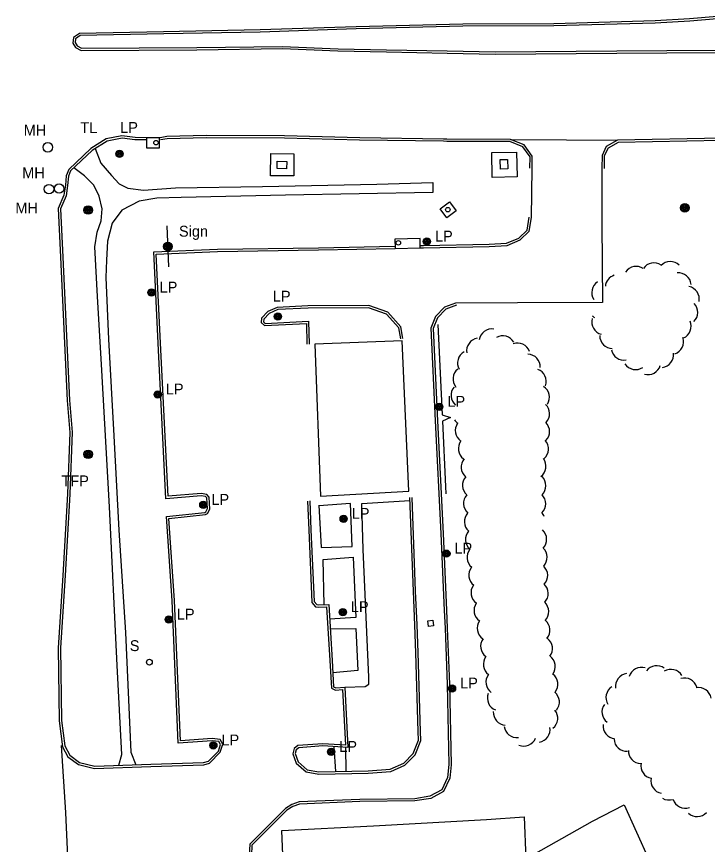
# Model space of a CAD drawing. Extents: x 2402803 to 2427059, y 6985292 to 6997652.
# Drawn here: x 2404099.3 to 2404404.8, y 6990939.7 to 6991305.4 of the extents above; entities that cross this region are included whole.
import ezdxf

# ---------------------------------------------------------------- set-up
doc = ezdxf.new("R2010")
doc.units = 0
for name, color, linetype in [('p_drainage conc drain', 7, 'Continuous'), ('p_dtm retaining wall', 7, 'Continuous'), ('p_dtm sidewalk', 7, 'Continuous'), ('p_road - paved curb', 7, 'Continuous'), ('p_road bridge end', 7, 'Continuous'), ('p_structure building', 7, 'Continuous'), ('p_structure general', 7, 'Continuous'), ('p_structure sign', 7, 'Continuous'), ('p_structure slab', 7, 'Continuous'), ('p_utility manhole', 7, 'Continuous'), ('p_veg woods', 7, 'Continuous')]:
    doc.layers.add(name, color=color, linetype=linetype)

msp = doc.modelspace()

# ---------------------------------------------------------------- linework, layer by layer
at = {"layer": 'p_drainage conc drain'}
for points in [[(2404211.69, 6991244.85), (2404221.95, 6991244.81), (2404221.91, 6991235.08), (2404211.65, 6991235.12)], [(2404309.4, 6991245.32), (2404320.36, 6991245.57), (2404320.61, 6991234.58), (2404309.65, 6991234.33)]]:
    msp.add_lwpolyline(points, close=True, dxfattribs=at)
at = {"layer": 'p_dtm retaining wall'}
msp.add_line((2404285.59, 6991169.43), (2404287.43, 6991129.47), dxfattribs=at)
for points in [[(2404287.43, 6991129.47), (2404291.12, 6991128.32), (2404287.56, 6991126.71)], [(2404287.56, 6991126.71), (2404288.89, 6991097.79), (2404289.1, 6991094.58)]]:
    msp.add_lwpolyline(points, dxfattribs=at)
at = {"layer": 'p_dtm sidewalk'}
for points in [[(2404134.14, 6991247.15), (2404136.59, 6991240.71), (2404141.28, 6991235.18), (2404144.76, 6991231.45), (2404148.56, 6991229.66), (2404155.48, 6991228.72), (2404169.58, 6991229.71), (2404208.05, 6991230.37), (2404258.66, 6991231.37), (2404283.36, 6991232.15), (2404283.4, 6991227.73), (2404218.2, 6991226.56), (2404172.17, 6991225.5), (2404161.39, 6991225.15), (2404153.6, 6991223.79), (2404145.9, 6991219.87), (2404141.62, 6991214.13), (2404139.47, 6991206.25), (2404139.1, 6991197.86), (2404138.84, 6991190.13), (2404139.99, 6991162.94), (2404142.34, 6991120.28), (2404144.5, 6991078.51), (2404147.43, 6991033.3), (2404149.86, 6990980.49), (2404152.05, 6990974.93)], [(2404144.56, 6990974.67), (2404145.9, 6990979.46), (2404143.76, 6991018.76), (2404140.45, 6991088.8), (2404136.93, 6991151.72), (2404135.18, 6991181.72), (2404135.18, 6991181.72), (2404133.87, 6991203.65), (2404134.97, 6991210.1), (2404136.72, 6991215.22), (2404137.2, 6991220.45), (2404135.89, 6991226.04), (2404133.54, 6991230.91), (2404129.4, 6991235.03), (2404124.62, 6991238.54)], [(2404232.98, 6991089.52), (2404233.98, 6991070.89), (2404247.66, 6991071.4), (2404246.98, 6991090.29)], [(2404246.98, 6991090.29), (2404232.99, 6991089.28)], [(2404244.41, 6991009.13), (2404253.49, 6991009.45), (2404255.05, 6991010.57), (2404255.13, 6991013.64), (2404252.56, 6991070.05), (2404251.98, 6991090.33), (2404273.21, 6991091.65)], [(2404235.33, 6991045.6), (2404234.81, 6991065.56), (2404248.1, 6991066.57), (2404249.32, 6991039.95), (2404237.74, 6991039.29)], [(2404238, 6991035.03), (2404249.33, 6991035.04), (2404250.14, 6991016.52), (2404239.14, 6991015.57)], [(2404239.63, 6990982.89), (2404240.37, 6990971.94)], [(2404245.02, 6990972.04), (2404244.88, 6990982.54)]]:
    msp.add_lwpolyline(points, dxfattribs=at)
at = {"layer": 'p_road - paved curb'}
for points in [[(2404409, 6991305.4), (2404396.84, 6991304.36), (2404381.58, 6991303.55), (2404336.78, 6991302.23), (2404296.59, 6991302.1), (2404249.46, 6991300.93), (2404207.03, 6991299.55), (2404164.37, 6991298.72), (2404127.11, 6991297.97), (2404124.5, 6991296.13), (2404124.26, 6991293.63), (2404125.46, 6991291.75), (2404127.83, 6991290.43), (2404179.01, 6991290.73), (2404216.9, 6991291.23), (2404241.42, 6991290.21), (2404262.93, 6991289.76), (2404289.71, 6991289.2), (2404310.95, 6991288.82), (2404364.75, 6991289.24), (2404430.81, 6991289.66)], [(2404409.11, 6991304.41), (2404396.91, 6991303.36), (2404381.62, 6991302.55), (2404336.8, 6991301.23), (2404296.6, 6991301.1), (2404249.49, 6991299.93), (2404207.06, 6991298.55), (2404164.39, 6991297.72), (2404127.44, 6991296.98), (2404125.45, 6991295.58), (2404125.29, 6991293.88), (2404126.17, 6991292.5), (2404128.09, 6991291.43), (2404179, 6991291.73), (2404216.91, 6991292.23), (2404241.45, 6991291.21), (2404262.95, 6991290.76), (2404289.73, 6991290.2), (2404310.96, 6991289.82), (2404364.74, 6991290.24), (2404430.8, 6991290.66)], [(2404289.49, 6991251.27), (2404288.1, 6991251.29), (2404251.02, 6991251.8), (2404217.85, 6991252.71), (2404183.12, 6991252.82), (2404165.82, 6991252.4), (2404162.81, 6991251.88), (2404151.75, 6991251.95), (2404145.94, 6991252.66), (2404138.97, 6991251.32), (2404132.16, 6991247.11), (2404122.41, 6991237.81), (2404121.28, 6991235.07), (2404120.94, 6991230.86), (2404120.27, 6991226.44), (2404117.69, 6991220.64), (2404118.82, 6991199.13), (2404121.76, 6991135.85), (2404122.85, 6991121.75), (2404121.92, 6991094.55), (2404119.77, 6991058.53), (2404117.7, 6991026.61), (2404118.23, 6990994.35), (2404119.66, 6990982.91), (2404122.06, 6990978.46), (2404126.74, 6990975.03), (2404133.83, 6990973.3), (2404158.68, 6990974.16), (2404182.19, 6990974.91), (2404184.65, 6990975.61), (2404189.42, 6990980.46), (2404190.52, 6990984.02), (2404189.35, 6990986.08), (2404185.77, 6990986.53), (2404171.75, 6990985.52), (2404169.13, 6991047.43), (2404166.7, 6991083.72), (2404182.8, 6991085.41), (2404183.79, 6991085.84), (2404184.72, 6991087.84), (2404184.44, 6991093.15), (2404183.46, 6991094.32), (2404180.96, 6991094.75), (2404166.31, 6991093.52), (2404163.14, 6991158.16), (2404161.03, 6991200.47), (2404188.22, 6991201.59), (2404232.78, 6991202.3), (2404266.68, 6991202.92)], [(2404156.56, 6991250.92), (2404151.69, 6991250.95), (2404145.97, 6991251.65), (2404139.34, 6991250.37), (2404132.77, 6991246.31), (2404123.25, 6991237.23), (2404122.26, 6991234.83), (2404121.93, 6991230.74), (2404121.24, 6991226.16), (2404118.7, 6991220.45), (2404119.82, 6991199.18), (2404122.76, 6991135.91), (2404123.85, 6991121.77), (2404122.92, 6991094.5), (2404120.77, 6991058.47), (2404118.7, 6991026.59), (2404119.23, 6990994.42), (2404120.63, 6990983.22), (2404122.83, 6990979.13), (2404127.17, 6990975.95), (2404133.93, 6990974.3), (2404158.65, 6990975.16), (2404182.03, 6990975.91), (2404184.12, 6990976.5), (2404188.54, 6990980.99), (2404189.44, 6990983.9), (2404188.73, 6990985.15), (2404185.74, 6990985.53), (2404170.79, 6990984.45), (2404168.13, 6991047.38), (2404165.64, 6991084.61), (2404182.54, 6991086.39), (2404183.04, 6991086.61), (2404183.71, 6991088.04), (2404183.46, 6991092.76), (2404182.93, 6991093.4), (2404180.92, 6991093.74), (2404165.36, 6991092.44), (2404162.14, 6991158.11), (2404159.98, 6991201.43), (2404188.19, 6991202.59), (2404232.76, 6991203.3), (2404266.58, 6991203.92)], [(2404289.48, 6991250.27), (2404288.09, 6991250.29), (2404251, 6991250.8), (2404217.83, 6991251.71), (2404183.13, 6991251.82), (2404165.92, 6991251.4), (2404162.93, 6991250.89)], [(2404327.28, 6991238.4), (2404327.33, 6991243.72), (2404323.75, 6991248.67), (2404317.64, 6991251.15), (2404289.49, 6991251.27)], [(2404317.64, 6991251.15), (2404342.46, 6991250.94), (2404364.53, 6991250.76)], [(2404606.41, 6991252.12), (2404603.96, 6991253.21), (2404554.47, 6991253.27), (2404510.27, 6991252.67), (2404508.83, 6991252.84), (2404463.39, 6991252.01), (2404411.37, 6991251.52), (2404411.07, 6991251.71), (2404365.01, 6991250.73), (2404360.05, 6991247.95), (2404358.16, 6991244.1), (2404358.1, 6991238.37)], [(2404606.22, 6991251.11), (2404603.75, 6991252.21), (2404554.48, 6991252.27), (2404510.22, 6991251.67), (2404508.78, 6991251.84), (2404463.4, 6991251.01), (2404411.08, 6991250.52), (2404410.79, 6991250.7), (2404365.28, 6991249.74), (2404360.81, 6991247.23), (2404359.16, 6991243.86), (2404359.1, 6991238.36)], [(2404326.28, 6991238.41), (2404326.33, 6991243.4), (2404323.11, 6991247.85), (2404317.44, 6991250.15), (2404289.49, 6991250.27)], [(2404358.1, 6991238.37), (2404358.12, 6991213.99), (2404358.38, 6991179.17), (2404320.79, 6991178.91), (2404293.41, 6991178.81)], [(2404326.96, 6991216.67), (2404327.23, 6991238.27)], [(2404277.56, 6991203.2), (2404279.2, 6991203.24), (2404308.28, 6991203.88), (2404316.16, 6991204.34), (2404322, 6991206.72), (2404326.01, 6991210.62), (2404326.96, 6991216.67)], [(2404278.08, 6991204.21), (2404279.18, 6991204.24), (2404308.24, 6991204.88), (2404315.94, 6991205.33), (2404321.44, 6991207.57), (2404325.07, 6991211.1), (2404325.97, 6991216.83)], [(2404293.41, 6991178.81), (2404288.56, 6991177.04), (2404284.5, 6991172.88), (2404282.54, 6991167.82), (2404284.43, 6991126.82), (2404286.87, 6991077.05), (2404288.44, 6991043.11), (2404288.76, 6991035.23), (2404289.73, 6991010.43), (2404290.42, 6990974.99), (2404289.84, 6990969.34), (2404287.28, 6990963.88), (2404282.1, 6990961), (2404275.36, 6990959.94), (2404251.08, 6990959.64), (2404224.29, 6990958.49), (2404221.09, 6990957.34), (2404218.27, 6990955.63), (2404202.4, 6990939.81), (2404202.23, 6990934.79), (2404204.18, 6990930.34), (2404208.96, 6990927.68), (2404217.39, 6990928.01)], [(2404293.75, 6991177.87), (2404289.12, 6991176.18), (2404285.36, 6991172.33), (2404283.55, 6991167.66), (2404285.43, 6991126.87), (2404287.87, 6991077.1), (2404289.44, 6991043.15), (2404289.76, 6991035.27), (2404290.73, 6991010.46), (2404291.42, 6990974.95), (2404290.82, 6990969.07), (2404288.05, 6990963.16), (2404282.43, 6990960.04), (2404275.44, 6990958.94), (2404251.11, 6990958.64), (2404224.48, 6990957.5), (2404221.52, 6990956.43), (2404218.89, 6990954.84), (2404203.39, 6990939.38), (2404203.24, 6990934.98), (2404204.96, 6990931.05), (2404209.2, 6990928.69), (2404217.35, 6990929.01)], [(2404270.14, 6991163.22), (2404269.26, 6991168.32), (2404263.53, 6991174.8), (2404255.02, 6991177.77), (2404228.17, 6991177.57), (2404214.61, 6991176.96), (2404210.46, 6991175.14), (2404207.66, 6991172.21), (2404207.46, 6991170.25), (2404208.89, 6991168.87), (2404227.45, 6991169.84), (2404227.66, 6991160.65)], [(2404269.15, 6991163.05), (2404268.32, 6991167.87), (2404262.95, 6991173.94), (2404254.85, 6991176.77), (2404228.2, 6991176.57), (2404214.84, 6991175.97), (2404211.04, 6991174.3), (2404208.62, 6991171.77), (2404208.5, 6991170.63), (2404209.27, 6991169.89), (2404228.43, 6991170.89), (2404228.66, 6991160.67)], [(2404227.94, 6991091.4), (2404228.49, 6991078.7), (2404229.91, 6991046.63), (2404231.5, 6991044.7), (2404232.97, 6991044.53), (2404236.42, 6991044.64), (2404237.85, 6991020.9), (2404238.5, 6991008.7), (2404240.26, 6991007.93), (2404243.46, 6991008.16), (2404244.71, 6990983.55), (2404234.67, 6990984.23), (2404223.68, 6990983.38), (2404221.99, 6990982.05), (2404221.48, 6990979.8), (2404223.01, 6990975.59), (2404227.31, 6990971.8), (2404232.92, 6990970.78), (2404254.84, 6990971.25), (2404264.82, 6990971.99), (2404271.05, 6990974.73), (2404275.57, 6990979.36), (2404278.09, 6990985.58), (2404277.9, 6990989.59), (2404276.82, 6991024.44), (2404276.41, 6991036.67), (2404275.76, 6991051.67), (2404274.16, 6991092.96)], [(2404228.94, 6991091.44), (2404229.49, 6991078.74), (2404230.89, 6991047.01), (2404232.02, 6991045.65), (2404233.01, 6991045.53), (2404237.36, 6991045.67), (2404238.85, 6991020.96), (2404239.47, 6991009.37), (2404240.43, 6991008.95), (2404244.41, 6991009.23), (2404245.77, 6990982.48), (2404234.67, 6990983.23), (2404224.06, 6990982.41), (2404222.89, 6990981.48), (2404222.52, 6990979.87), (2404223.86, 6990976.17), (2404227.76, 6990972.73), (2404233, 6990971.78), (2404254.79, 6990972.25), (2404264.57, 6990972.97), (2404270.47, 6990975.57), (2404274.72, 6990979.92), (2404277.08, 6990985.75), (2404276.9, 6990989.55), (2404275.82, 6991024.41), (2404275.41, 6991036.63), (2404274.76, 6991051.63), (2404273.16, 6991092.92)], [(2404122.66, 6990921.17), (2404121.06, 6990953.84), (2404119.24, 6990983.48)], [(2404217.39, 6990928.01), (2404216.64, 6990945.87), (2404257.12, 6990947.89), (2404307.04, 6990950.75), (2404323.67, 6990951.86), (2404324.45, 6990933.39), (2404353.98, 6990950.06), (2404368, 6990957.22), (2404378.85, 6990933.11), (2404356.99, 6990932.15), (2404359.23, 6990887.62), (2404362.51, 6990824.66), (2404364.88, 6990779.51), (2404360.76, 6990779.03), (2404361.72, 6990760.99), (2404301.26, 6990757.57), (2404249.25, 6990755.35), (2404200.45, 6990753.66), (2404198.67, 6990771.01), (2404167.1, 6990769.36), (2404146.09, 6990768.63)]]:
    msp.add_lwpolyline(points, dxfattribs=at)
at = {"layer": 'p_road bridge end'}
for points in [[(2404162.57, 6991251.78), (2404156.77, 6991251.82), (2404156.74, 6991247.44), (2404162.54, 6991247.4)], [(2404214.61, 6991241.48), (2404218.77, 6991241.34), (2404218.66, 6991238.1), (2404214.5, 6991238.24)], [(2404313.11, 6991242.22), (2404316.43, 6991242.32), (2404316.56, 6991238.15), (2404313.24, 6991238.05)], [(2404266.68, 6991202.92), (2404277.82, 6991203.21), (2404277.72, 6991207.3), (2404266.58, 6991207.01)], [(2404281.19, 6991038.48), (2404283.43, 6991038.73), (2404283.71, 6991036.24), (2404281.47, 6991035.99)]]:
    msp.add_lwpolyline(points, close=True, dxfattribs=at)
at = {"layer": 'p_structure building'}
msp.add_lwpolyline([(2404231.24, 6991160.63), (2404233.74, 6991093.59), (2404272.8, 6991095.78), (2404269.85, 6991162.1)], close=True, dxfattribs=at)
at = {"layer": 'p_structure general'}
for centre in [(2404160.98, 6991249.72), (2404289.99, 6991220.11), (2404268.11, 6991205.47)]:
    msp.add_circle(centre, 1, dxfattribs=at)
at = {"layer": 'p_structure sign'}
msp.add_line((2404165.8, 6991212.93), (2404166.54, 6991194.81), dxfattribs=at)
for centre, radius in [((2404166.17, 6991203.87), 1.9), ((2404166.17, 6991203.87), 1.44), ((2404166.17, 6991203.87), 0.973), ((2404166.17, 6991203.87), 0.539), ((2404166.17, 6991203.87), 0.192), ((2404158.06, 6991020.23), 1.3)]:
    msp.add_circle(centre, radius, dxfattribs=at)
at = {"layer": 'p_structure slab'}
msp.add_lwpolyline([(2404293.71, 6991219.59), (2404289.61, 6991216.5), (2404286.61, 6991220.48), (2404290.71, 6991223.57)], close=True, dxfattribs=at)
at = {"layer": 'p_utility manhole'}
for centre, radius in [((2404113.16, 6991247.64), 2.1), ((2404144.86, 6991244.8), 1.6), ((2404144.86, 6991244.8), 1.3), ((2404144.86, 6991244.8), 1), ((2404144.86, 6991244.8), 0.539), ((2404144.86, 6991244.8), 0.192), ((2404113.68, 6991229.19), 2.1), ((2404118.15, 6991229.44), 2.1), ((2404131, 6991219.95), 1.9), ((2404131, 6991219.95), 1.44), ((2404394.74, 6991220.95), 1.9), ((2404394.74, 6991220.95), 1.44), ((2404394.74, 6991220.95), 0.973), ((2404394.74, 6991220.95), 0.539), ((2404131, 6991219.95), 0.973), ((2404131, 6991219.95), 0.539), ((2404131, 6991219.95), 0.192), ((2404394.74, 6991220.95), 0.192), ((2404280.74, 6991206.03), 1.6), ((2404280.74, 6991206.03), 1.3), ((2404280.74, 6991206.03), 1), ((2404280.74, 6991206.03), 0.539), ((2404280.74, 6991206.03), 0.192), ((2404159.01, 6991183.5), 1.6), ((2404159.01, 6991183.5), 1.3), ((2404159.01, 6991183.5), 1), ((2404159.01, 6991183.5), 0.539), ((2404159.01, 6991183.5), 0.192), ((2404214.87, 6991172.92), 1.6), ((2404214.87, 6991172.92), 1.3), ((2404214.87, 6991172.92), 1), ((2404214.87, 6991172.92), 0.539), ((2404214.87, 6991172.92), 0.192), ((2404161.75, 6991138.47), 1.6), ((2404161.75, 6991138.47), 1.3), ((2404161.75, 6991138.47), 1), ((2404161.75, 6991138.47), 0.539), ((2404161.75, 6991138.47), 0.192), ((2404286.23, 6991133.04), 1.6), ((2404286.23, 6991133.04), 1.3), ((2404286.23, 6991133.04), 1), ((2404286.23, 6991133.04), 0.539), ((2404286.23, 6991133.04), 0.192), ((2404131, 6991112.04), 1.9), ((2404131, 6991112.04), 1.44), ((2404131, 6991112.04), 0.973), ((2404131, 6991112.04), 0.539), ((2404131, 6991112.04), 0.192), ((2404181.89, 6991089.73), 1.6), ((2404181.89, 6991089.73), 1.3), ((2404181.89, 6991089.73), 1), ((2404181.89, 6991089.73), 0.539), ((2404181.89, 6991089.73), 0.192), ((2404243.94, 6991083.56), 1.6), ((2404243.94, 6991083.56), 1.3), ((2404243.94, 6991083.56), 1), ((2404243.94, 6991083.56), 0.539), ((2404243.94, 6991083.56), 0.192), ((2404289.37, 6991068.17), 1.6), ((2404289.37, 6991068.17), 1.3), ((2404289.37, 6991068.17), 1), ((2404289.37, 6991068.17), 0.539), ((2404289.37, 6991068.17), 0.192), ((2404243.57, 6991042.33), 1.6), ((2404243.57, 6991042.33), 1.3), ((2404243.57, 6991042.33), 1), ((2404243.57, 6991042.33), 0.539), ((2404243.57, 6991042.33), 0.192), ((2404166.64, 6991039.06), 1.6), ((2404166.64, 6991039.06), 1.3), ((2404166.64, 6991039.06), 1), ((2404166.64, 6991039.06), 0.539), ((2404166.64, 6991039.06), 0.192), ((2404291.84, 6991008.61), 1.6), ((2404291.84, 6991008.61), 1.3), ((2404291.84, 6991008.61), 1), ((2404291.84, 6991008.61), 0.539), ((2404291.84, 6991008.61), 0.192), ((2404186.34, 6990983.48), 1.6), ((2404186.34, 6990983.48), 1.3), ((2404186.34, 6990983.48), 1), ((2404186.34, 6990983.48), 0.539), ((2404186.34, 6990983.48), 0.192), ((2404238.43, 6990980.62), 1.6), ((2404238.43, 6990980.62), 1.3), ((2404238.43, 6990980.62), 1), ((2404238.43, 6990980.62), 0.539), ((2404238.43, 6990980.62), 0.192)]:
    msp.add_circle(centre, radius, dxfattribs=at)
at = {"layer": 'p_veg woods'}
for centre, start, end in [((2404381.12, 6991190.94), 56.0922, 146.0922), ((2404388.37, 6991191.56), 46.1775, 136.1775), ((2404373.26, 6991189.4), 56.0922, 146.0922), ((2404391.9, 6991186.6), 4.8925, 94.8925), ((2404365.25, 6991185.75), 108.0985, 174.7422), ((2404359.25, 6991183.43), 122.7741, 212.7741), ((2404395.5, 6991180.6), 348.9342, 78.9342), ((2404394.81, 6991174.73), 313.9759, 43.9759), ((2404359.29, 6991170.53), 165.0652, 255.0652), ((2404357.88, 6991177.21), 224.3254, 237.3813), ((2404391.9, 6991168.63), 293.6846, 23.6846), ((2404309.48, 6991161.78), 81.9298, 171.9298), ((2404303.96, 6991157.74), 99.493, 189.493), ((2404314.25, 6991158.78), 29.7133, 119.7133), ((2404362.79, 6991164.41), 179.1787, 269.1787), ((2404388.5, 6991161.74), 289.0695, 19.0695), ((2404320.88, 6991155.49), 20.7119, 110.7119), ((2404299.92, 6991152.35), 119.0181, 209.0181), ((2404325.18, 6991150.63), 357.6463, 87.6463), ((2404367.88, 6991159.27), 190.3582, 280.3582), ((2404384.12, 6991156), 277.5731, 7.5731), ((2404372.98, 6991155.12), 213.7792, 303.7792), ((2404297.93, 6991145.34), 129.4593, 219.4593), ((2404327.82, 6991144.24), 340.4232, 70.4232), ((2404378.48, 6991152.88), 253.9121, 343.9121), ((2404297.05, 6991138.05), 139.3465, 229.3465), ((2404329.27, 6991137.27), 327.3121, 57.3121), ((2404329.33, 6991130.02), 316.3142, 46.3142), ((2404297.68, 6991130.38), 212.9399, 233.7681), ((2404329.33, 6991122.11), 315.0744, 45.0744), ((2404298.92, 6991122.53), 144.5748, 234.5748), ((2404300.29, 6991114.57), 143.3795, 233.3795), ((2404328.84, 6991114.37), 311.621, 41.621), ((2404301.52, 6991106.37), 139.331, 229.331), ((2404327.74, 6991106.77), 306.9859, 36.9859), ((2404302.13, 6991098.32), 138.2203, 228.2203), ((2404327.68, 6991098.24), 314.4276, 44.4276), ((2404302.58, 6991090.31), 137.9284, 227.9284), ((2404327.6, 6991090.24), 314.4276, 44.4276), ((2404302.96, 6991082.35), 138.4174, 228.4174), ((2404327.52, 6991082.25), 25.0584, 44.4276), ((2404328.03, 6991074.52), 316.6398, 46.6398), ((2404303.43, 6991074.46), 139.8203, 229.8203), ((2404304.11, 6991066.56), 140.8004, 230.8004), ((2404328.25, 6991066.53), 316.6398, 46.6398), ((2404304.9, 6991058.69), 142.1203, 232.1203), ((2404328.48, 6991058.55), 316.6398, 46.6398), ((2404305.88, 6991050.93), 144.6248, 234.6248), ((2404328.71, 6991050.56), 316.6398, 46.6398), ((2404307.21, 6991043.08), 145.2166, 235.2166), ((2404328.94, 6991042.58), 316.6398, 46.6398), ((2404308.64, 6991035.22), 145.3139, 235.3139), ((2404329.49, 6991034.39), 319.7316, 49.7316), ((2404310.12, 6991027.25), 143.8864, 233.8864), ((2404330.59, 6991026.26), 322.7304, 52.7304), ((2404311.35, 6991019.32), 143.4691, 233.4691), ((2404331.86, 6991018.29), 323.8282, 53.8282), ((2404375.63, 6991012.32), 73.6736, 163.6736), ((2404382.25, 6991013.04), 52.8599, 142.8599), ((2404388.62, 6991011.37), 31.1944, 121.1944), ((2404312.51, 6991011.46), 144.2725, 234.2725), ((2404332.99, 6991010.43), 323.0501, 53.0501), ((2404369.73, 6991009.56), 97.6766, 187.6766), ((2404394.58, 6991007.61), 16.1459, 106.1459), ((2404365.55, 6991004.62), 122.1514, 212.1514), ((2404313.12, 6991004.38), 158.6445, 248.6445), ((2404333.67, 6991002.66), 320.2624, 50.2624), ((2404400.87, 6991003.33), 10.4969, 100.4969), ((2404315.73, 6990998.07), 176.4898, 266.4898), ((2404332.94, 6990995.48), 308.7638, 38.7638), ((2404363.77, 6990998.21), 143.4412, 233.4412), ((2404320.47, 6990992.54), 187.1798, 277.1798), ((2404329.52, 6990990.48), 279.7863, 9.7863), ((2404364.26, 6990992.13), 174.2542, 264.2542), ((2404323.55, 6990988.85), 247.5759, 337.5759), ((2404369.1, 6990986.58), 183.2981, 273.2981), ((2404375.43, 6990981.06), 177.7518, 267.7518), ((2404381, 6990974.49), 168.8467, 258.8467), ((2404385.45, 6990967.85), 168.8467, 258.8467), ((2404387.83, 6990964.98), 238.2038, 288.3457), ((2404394.98, 6990961.39), 198.3457, 288.3457), ((2404400.18, 6990957.7), 227.5236, 317.5236)]:
    msp.add_arc(centre, 5.65, start, end, dxfattribs=at)

# ---------------------------------------------------------------- texts
at = {"layer": 'p_structure sign'}
for s, p in [('Sign', (2404171.14, 6991208.18)), ('  S', (2404145.84, 6991025.14))]:
    msp.add_text(s, height=4.8, dxfattribs=at).set_placement(p)
at = {"layer": 'p_utility manhole'}
for s, p in [('  TL', (2404123.99, 6991253.93)), ('LP', (2404145.16, 6991254.01)), ('  MH', (2404098.95, 6991252.8)), ('  MH', (2404098.27, 6991233.98)), ('  MH', (2404095.24, 6991218.47)), ('  LP', (2404280.74, 6991206.03)), ('  LP', (2404159.01, 6991183.5)), ('  LP', (2404209.08, 6991179.47)), ('  LP', (2404161.75, 6991138.47)), ('  LP', (2404286.23, 6991133.04)), ('  TFP', (2404115.64, 6991097.9)), ('  LP', (2404181.89, 6991089.73)), ('  LP', (2404243.94, 6991083.56)), ('  LP', (2404289.37, 6991068.17)), ('  LP', (2404243.57, 6991042.33)), ('  LP', (2404166.64, 6991039.06)), ('  LP', (2404291.84, 6991008.61)), ('  LP', (2404186.34, 6990983.48)), ('  LP', (2404238.43, 6990980.62))]:
    msp.add_text(s, height=4.8, dxfattribs=at).set_placement(p)

doc.saveas('drawing.dxf')
